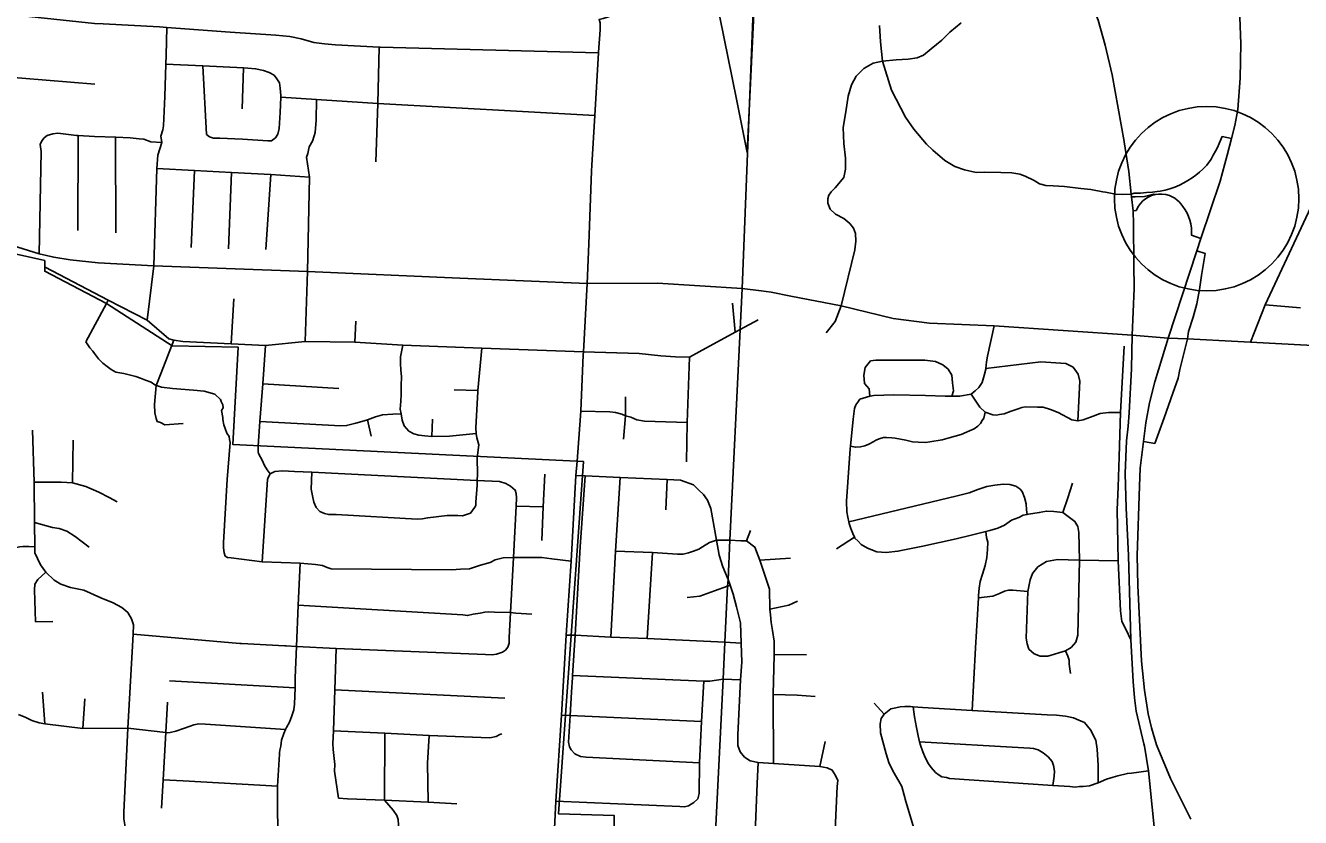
# Model space of a CAD drawing. Extents: x 1659811 to 1934326, y 644115 to 934867.
# Drawn here: x 1810064 to 1820440, y 743901 to 750346 of the extents above; entities that cross this region are included whole.
import ezdxf

# ---------------------------------------------------------------- set-up
doc = ezdxf.new("R2010")
doc.units = 0
for name, color, linetype in [('Default', 7, 'Continuous'), ('GM_X_City_Street', 7, 'Continuous'), ('GM_X_Corporation', 7, 'Continuous'), ('GM_X_Interchange_Ramps', 7, 'Continuous'), ('GM_X_State_Route', 7, 'Continuous'), ('GM_X_Township', 7, 'Continuous')]:
    doc.layers.add(name, color=color, linetype=linetype)

msp = doc.modelspace()

# ---------------------------------------------------------------- linework, layer by layer
at = {"layer": 'Default'}
msp.add_circle((1819676, 748937), 750, dxfattribs=at)
at = {"layer": 'GM_X_City_Street'}
for points in [[(1814728, 750130), (1814740, 750312), (1814740, 750368), (1814732, 750396), (1814766, 750404), (1814809, 750416), (1814831, 750424), (1814855, 750445), (1814965, 750732), (1815046, 750979), (1815068, 751034), (1815196, 751355), (1815303, 751624), (1815364, 751842), (1815379, 751999)], [(1809833, 750432), (1809845, 750433), (1810040, 750424), (1810626, 750362), (1810696, 750359), (1811155, 750335), (1811215, 750330), (1811728, 750292), (1812100, 750268), (1812214, 750258), (1812308, 750238), (1812409, 750208), (1812497, 750196), (1812587, 750190), (1812943, 750170), (1812949, 750169), (1814728, 750125)], [(1819004, 749401), (1818907, 749944), (1818849, 750187), (1818792, 750389), (1818770, 750453)], [(1811054, 747948), (1811109, 748391), (1811132, 749182), (1811140, 749292), (1811172, 749394), (1811164, 749447), (1811182, 749497), (1811188, 749531), (1811197, 749768), (1811206, 750032), (1811209, 750104), (1811215, 750330)], [(1816701, 748066), (1816814, 748520), (1816822, 748592), (1816818, 748654), (1816801, 748697), (1816771, 748736), (1816723, 748775), (1816656, 748810), (1816612, 748852), (1816592, 748901), (1816592, 748936), (1816600, 748965), (1816621, 748993), (1816653, 749026), (1816723, 749110), (1816736, 749177), (1816736, 749266), (1816723, 749386), (1816718, 749516), (1816740, 749645), (1816758, 749770), (1816785, 749863), (1816825, 749935), (1816887, 749997), (1816963, 750039), (1817039, 750057), (1817148, 750068), (1817246, 750073), (1817320, 750082), (1817371, 750106), (1817433, 750157), (1817520, 750226), (1817587, 750291), (1817678, 750369)], [(1817014, 750347), (1817023, 750213), (1817039, 750057), (1817110, 749819), (1817226, 749600), (1817293, 749502), (1817395, 749381), (1817449, 749333), (1817544, 749249), (1817627, 749199), (1817705, 749172), (1817801, 749150), (1817868, 749153), (1818002, 749151), (1818090, 749146), (1818155, 749136), (1818199, 749120), (1818273, 749085), (1818317, 749059), (1818368, 749045), (1818427, 749041), (1818519, 749035), (1818651, 749021), (1818734, 749011), (1818832, 748992), (1818852, 748989)], [(1812916, 749238), (1812930, 749711), (1812943, 750170)], [(1814671, 749162), (1814673, 749209), (1814697, 749613), (1814728, 750125), (1814728, 750130)], [(1811206, 750032), (1811507, 750018), (1811838, 750001), (1811872, 750000), (1811936, 749994), (1812000, 749980), (1812048, 749964), (1812088, 749941)], [(1811536, 749459), (1811507, 750018)], [(1811828, 749667), (1811838, 750001)], [(1809832, 749935), (1810629, 749868)], [(1812097, 749431), (1812117, 749461), (1812127, 749509), (1812135, 749639), (1812141, 749763), (1812141, 749777), (1812135, 749837), (1812130, 749881), (1812108, 749913), (1812088, 749941)], [(1812141, 749763), (1812433, 749745), (1812930, 749711), (1814697, 749613)], [(1812339, 747775), (1812359, 748344), (1812374, 749111), (1812351, 749274), (1812361, 749306), (1812371, 749360), (1812399, 749406), (1812413, 749448), (1812421, 749476), (1812429, 749577), (1812433, 749745)], [(1810215, 749432), (1810239, 749452), (1810287, 749466), (1810327, 749470), (1810371, 749464), (1810479, 749452), (1810493, 749451), (1810625, 749444), (1810795, 749438), (1810799, 749437), (1810915, 749431), (1810990, 749423), (1811028, 749421), (1811084, 749399), (1811172, 749394)], [(1811536, 749459), (1811560, 749441), (1811594, 749429), (1811644, 749429), (1811831, 749421), (1812037, 749409), (1812067, 749407), (1812097, 749431)], [(1810174, 748489), (1810192, 749320), (1810183, 749378), (1810197, 749408), (1810215, 749432)], [(1810490, 748677), (1810493, 749451)], [(1810799, 748659), (1810795, 749438)], [(1819071, 747825), (1819085, 748206), (1819083, 748404), (1819081, 748729), (1819078, 748838), (1819065, 748952), (1819063, 748974), (1819042, 749157), (1819004, 749399), (1819004, 749401)], [(1811132, 749182), (1811438, 749166), (1811740, 749151), (1812061, 749135), (1812374, 749111)], [(1811411, 748539), (1811438, 749166)], [(1811717, 748529), (1811740, 749151)], [(1814647, 748569), (1814671, 749162)], [(1812020, 748523), (1812061, 749135)], [(1818852, 748989), (1818934, 748974), (1818993, 748970), (1819063, 748974)], [(1820034, 747770), (1820152, 748072), (1820542, 748908), (1820562, 748940), (1820582, 748958), (1820646, 748999)], [(1809791, 748613), (1809793, 748612), (1809959, 748555), (1810088, 748514), (1810174, 748489), (1810293, 748461), (1810426, 748440), (1810656, 748415), (1811109, 748391), (1812359, 748344), (1813598, 748289), (1814634, 748246), (1815206, 748249), (1815895, 748206), (1816051, 748187)], [(1814603, 747665), (1814604, 747690), (1814634, 748246), (1814647, 748569)], [(1810225, 748379), (1810737, 748112), (1811054, 747948), (1811231, 747796), (1811270, 747786), (1811343, 747776), (1811738, 747757), (1812016, 747743), (1812339, 747775), (1812745, 747769), (1813134, 747745), (1813778, 747721), (1814604, 747690), (1815057, 747676), (1815235, 747659), (1815354, 747649), (1815467, 747646), (1815545, 747690), (1815839, 747851), (1815879, 747872), (1816026, 747952)], [(1810555, 747772), (1810722, 748085), (1810737, 748112)], [(1811738, 747757), (1811760, 748122)], [(1816051, 748187), (1816132, 748177), (1816293, 748144), (1816701, 748066), (1817126, 747961), (1817421, 747924), (1817947, 747902), (1819071, 747825)], [(1815839, 747851), (1815816, 748087)], [(1816580, 747846), (1816652, 747938), (1816701, 748066)], [(1820152, 748072), (1820439, 748048)], [(1812745, 747769), (1812751, 747939)], [(1817873, 747199), (1817831, 747240), (1817808, 747272), (1817760, 747345), (1817793, 747374), (1817823, 747400), (1817850, 747441), (1817866, 747497), (1817879, 747549), (1817880, 747556), (1817884, 747609), (1817892, 747654), (1817947, 747902)], [(1819036, 747085), (1819046, 747194), (1819065, 747551), (1819071, 747825)], [(1819071, 747825), (1819362, 747803), (1819520, 747797)], [(1811605, 747345), (1811517, 747371), (1811431, 747380), (1811261, 747391), (1811171, 747404), (1811139, 747414), (1811128, 747417), (1811115, 747421), (1811087, 747443), (1811041, 747461), (1810999, 747476), (1810961, 747490), (1810917, 747502), (1810863, 747515), (1810799, 747525), (1810761, 747546), (1810729, 747570), (1810693, 747598), (1810658, 747635), (1810626, 747677), (1810612, 747697), (1810588, 747722), (1810555, 747772)], [(1811346, 747108), (1811198, 747097), (1811162, 747115), (1811136, 747123), (1811126, 747149), (1811117, 747194), (1811113, 747262), (1811128, 747417), (1811168, 747521), (1811270, 747786)], [(1811957, 746922), (1811972, 747123), (1811994, 747430), (1812016, 747743)], [(1813184, 747044), (1813146, 747088), (1813130, 747134), (1813120, 747187), (1813114, 747224), (1813118, 747290), (1813120, 747344), (1813122, 747414), (1813124, 747490), (1813118, 747541), (1813116, 747597), (1813116, 747651), (1813134, 747745)], [(1813739, 746829), (1813753, 746933), (1813737, 746991), (1813731, 747027), (1813729, 747073), (1813744, 747368), (1813744, 747376), (1813778, 747721)], [(1818954, 746132), (1818947, 746406), (1818955, 746593), (1818963, 746836), (1818974, 747198), (1819004, 747736)], [(1819520, 747797), (1819931, 747776)], [(1819931, 747776), (1820034, 747770), (1820696, 747733), (1820733, 747730), (1821224, 747650), (1821240, 747649), (1821597, 747625), (1821847, 747609), (1822206, 747584), (1822520, 747563), (1822688, 747550), (1822788, 747542), (1822798, 747542)], [(1814558, 746873), (1814583, 747208), (1814603, 747665)], [(1815445, 746954), (1815448, 747116), (1815467, 747646)], [(1816935, 747329), (1816929, 747390), (1816892, 747433), (1816886, 747500), (1816898, 747562), (1816941, 747617)], [(1816941, 747617), (1816984, 747623), (1817382, 747623), (1817468, 747611), (1817529, 747586), (1817572, 747549), (1817603, 747500), (1817609, 747439), (1817615, 747372), (1817603, 747329)], [(1818628, 747129), (1818645, 747451), (1818630, 747510), (1818590, 747565), (1818531, 747595), (1818327, 747609), (1817880, 747556)], [(1811994, 747430), (1812615, 747393)], [(1813552, 747382), (1813744, 747376)], [(1811689, 746029), (1811680, 746055), (1811674, 746095), (1811676, 746138), (1811705, 746651), (1811728, 746952), (1811724, 746978), (1811720, 747002), (1811702, 747029), (1811690, 747067), (1811679, 747097), (1811669, 747139), (1811671, 747155), (1811660, 747214), (1811672, 747236), (1811670, 747260), (1811656, 747286), (1811650, 747304), (1811605, 747345)], [(1814946, 747170), (1814946, 747324)], [(1816991, 746064), (1816915, 746092), (1816865, 746123), (1816839, 746151), (1816812, 746174), (1816809, 746182), (1816796, 746212), (1816779, 746254), (1816767, 746294), (1816764, 746306), (1816757, 746344), (1816748, 746388), (1816745, 746474), (1816776, 746901), (1816778, 746923), (1816800, 747144), (1816807, 747208), (1816811, 747230), (1816820, 747260), (1816836, 747280), (1816854, 747305)], [(1816854, 747305), (1816907, 747323), (1816935, 747329), (1816967, 747334), (1817129, 747340), (1817389, 747334), (1817547, 747329), (1817603, 747329), (1817666, 747329), (1817760, 747345)], [(1811972, 747123), (1812629, 747088), (1812677, 747090), (1812751, 747110), (1812838, 747134), (1812847, 747137), (1812912, 747162), (1812968, 747178), (1813054, 747182), (1813120, 747187)], [(1814583, 747208), (1814819, 747201), (1814865, 747196), (1814916, 747182), (1814946, 747170), (1814989, 747159), (1815040, 747136), (1815100, 747127), (1815448, 747116)], [(1816778, 746923), (1816818, 746914), (1816858, 746918), (1816894, 746925), (1816928, 746939), (1816967, 746960), (1816983, 746972), (1817019, 746986), (1817047, 746993), (1817071, 746993), (1817115, 746991), (1817141, 746988), (1817227, 746973), (1817281, 746959), (1817329, 746956), (1817389, 746954), (1817423, 746957), (1817524, 746974), (1817580, 746991), (1817677, 747018), (1817745, 747047), (1817783, 747063), (1817814, 747086), (1817836, 747108), (1817848, 747132), (1817864, 747150), (1817873, 747199)], [(1817873, 747199), (1817935, 747177), (1817965, 747174), (1817991, 747180), (1818029, 747186), (1818086, 747207), (1818142, 747226), (1818172, 747238), (1818202, 747243), (1818299, 747239), (1818346, 747239), (1818405, 747222), (1818468, 747198), (1818580, 747137), (1818628, 747129), (1818672, 747137), (1818731, 747158), (1818809, 747188), (1818877, 747198), (1818974, 747198)], [(1812878, 747004), (1812847, 747137)], [(1813370, 747002), (1813376, 747142)], [(1814931, 746981), (1814946, 747170)], [(1819165, 744501), (1819102, 744766), (1819088, 744875), (1819079, 745008), (1819060, 745347), (1819039, 746033), (1819022, 746422), (1819014, 746701), (1819025, 746967), (1819036, 747085)], [(1810229, 745897), (1810186, 745956), (1810161, 746009), (1810141, 746056), (1810139, 746105), (1810137, 746302), (1810135, 746630), (1810122, 747053)], [(1810447, 746624), (1810453, 746971)], [(1813184, 747044), (1813224, 747024), (1813266, 747012), (1813314, 747007), (1813370, 747002), (1813374, 747001), (1813513, 747003), (1813731, 747027)], [(1812054, 746697), (1812030, 746731), (1812010, 746765), (1811989, 746808), (1811975, 746834), (1811961, 746864), (1811957, 746878), (1811957, 746922)], [(1814368, 743812), (1814380, 744033), (1814425, 744733), (1814465, 745385), (1814504, 745986), (1814542, 746684), (1814553, 746802), (1814558, 746873)], [(1815443, 746795), (1815445, 746954)], [(1813686, 746379), (1813720, 746427), (1813729, 746441), (1813729, 746467), (1813740, 746606), (1813740, 746644), (1813741, 746696), (1813739, 746829)], [(1811991, 745981), (1812033, 746653), (1812038, 746669), (1812054, 746697)], [(1812054, 746697), (1812094, 746717), (1812154, 746722), (1812252, 746717), (1812393, 746710), (1813736, 746644), (1813740, 746644), (1813921, 746635), (1813974, 746618), (1814012, 746598)], [(1812393, 746710), (1812389, 746574), (1812399, 746518), (1812410, 746467), (1812430, 746425), (1812458, 746391), (1812498, 746374), (1812532, 746366), (1812592, 746366), (1813251, 746328), (1813293, 746332), (1813337, 746340), (1813495, 746359), (1813582, 746358), (1813620, 746356), (1813686, 746379)], [(1814267, 746156), (1814277, 746429), (1814290, 746696)], [(1814514, 745039), (1814515, 745057), (1814537, 745385), (1814578, 746103), (1814617, 746681)], [(1814542, 746684), (1814617, 746681), (1814902, 746669), (1815286, 746653), (1815393, 746647), (1815501, 746607)], [(1814828, 745369), (1814866, 746068), (1814902, 746669)], [(1810135, 746630), (1810353, 746631), (1810447, 746624), (1810555, 746594), (1810660, 746549), (1810745, 746506), (1810811, 746469)], [(1813946, 745247), (1813969, 745263), (1813989, 745287), (1813999, 745319), (1814000, 745367), (1814010, 745568), (1814034, 746018), (1814056, 746435), (1814060, 746503), (1814058, 746537), (1814048, 746565), (1814012, 746598)], [(1815276, 746406), (1815286, 746653)], [(1815880, 744436), (1815861, 744486), (1815861, 744574), (1815882, 745022), (1815893, 745166), (1815889, 745319), (1815882, 745484), (1815851, 745616), (1815822, 745718), (1815799, 745791), (1815781, 745838), (1815740, 745942), (1815709, 746037), (1815688, 746157), (1815641, 746416), (1815614, 746483), (1815581, 746530), (1815544, 746564), (1815501, 746607)], [(1816764, 746306), (1817635, 746517), (1817744, 746542), (1817814, 746569), (1817888, 746594), (1817951, 746605), (1818019, 746615), (1818073, 746612), (1818123, 746597), (1818157, 746575), (1818175, 746553), (1818194, 746505), (1818207, 746453), (1818211, 746405), (1818216, 746367)], [(1818545, 746503), (1818584, 746622)], [(1818506, 746384), (1818545, 746503)], [(1814056, 746435), (1814277, 746429)], [(1816991, 746064), (1817067, 746057), (1817163, 746068), (1817366, 746109), (1817637, 746170), (1817760, 746200), (1817878, 746228), (1817912, 746236), (1817977, 746256), (1818031, 746279), (1818088, 746320), (1818148, 746343), (1818184, 746361), (1818216, 746367), (1818227, 746370), (1818313, 746383), (1818372, 746395), (1818432, 746390), (1818506, 746384)], [(1818528, 745257), (1818573, 745284), (1818611, 745327), (1818628, 745385), (1818640, 745996), (1818637, 746221), (1818628, 746270), (1818604, 746310), (1818506, 746384)], [(1810137, 746302), (1810284, 746260), (1810338, 746253), (1810400, 746230), (1810467, 746189), (1810581, 746101)], [(1814866, 746068), (1815165, 746058), (1815371, 746043), (1815415, 746045), (1815460, 746055), (1815501, 746068), (1815542, 746084), (1815572, 746103), (1815630, 746138), (1815688, 746157), (1815742, 746158), (1815796, 746157), (1815886, 746153), (1815932, 746152)], [(1815932, 746152), (1815963, 746237)], [(1816152, 744340), (1816148, 744901), (1816148, 744905), (1816156, 745221), (1816156, 745227), (1816157, 745337), (1816142, 745423), (1816133, 745487), (1816127, 745549), (1816120, 745597), (1816118, 745758), (1816040, 745995), (1815998, 746102), (1815932, 746152)], [(1816664, 746087), (1816809, 746182)], [(1817768, 744773), (1817796, 745281), (1817818, 745688), (1817820, 745708), (1817825, 745768), (1817834, 745822), (1817852, 745882), (1817873, 745953), (1817886, 746017), (1817893, 746083), (1817895, 746143), (1817884, 746181), (1817878, 746228)], [(1809799, 746044), (1809839, 746043), (1809878, 746051), (1809905, 746063), (1809943, 746079), (1809980, 746095), (1810015, 746104), (1810043, 746107), (1810091, 746106), (1810139, 746105)], [(1815123, 745358), (1815165, 746058)], [(1819060, 745347), (1819020, 745428), (1818987, 745497), (1818976, 745583), (1818957, 745990), (1818954, 746132)], [(1811689, 746029), (1811707, 746017), (1811737, 746013), (1811991, 745981), (1812299, 745970), (1812424, 745959), (1812482, 745951), (1812518, 745936), (1812550, 745926), (1813534, 745916), (1813605, 745923), (1813676, 745926), (1813767, 745954), (1813845, 745977), (1813886, 745999), (1813952, 746015), (1814032, 746018)], [(1812134, 744449), (1812141, 744481), (1812148, 744529), (1812165, 744585), (1812180, 744616), (1812188, 744633), (1812212, 744676), (1812231, 744728), (1812248, 744776), (1812253, 744824), (1812257, 744957), (1812259, 745038), (1812270, 745293), (1812284, 745628), (1812299, 745970)], [(1814032, 746018), (1814034, 746018), (1814043, 746018), (1814267, 746016), (1814347, 746006)], [(1814347, 746006), (1814504, 745986)], [(1816040, 745995), (1816289, 746012)], [(1818528, 745257), (1818383, 745213), (1818321, 745215), (1818272, 745233), (1818229, 745271), (1818214, 745315), (1818207, 745360), (1818222, 745741), (1818240, 745835), (1818260, 745886), (1818303, 745940), (1818372, 745984)], [(1818372, 745984), (1818461, 746000), (1818637, 745996)], [(1818637, 745996), (1818640, 745996), (1818957, 745990)], [(1810145, 745493), (1810137, 745754), (1810139, 745801), (1810165, 745838), (1810229, 745897)], [(1810874, 743686), (1810877, 743750), (1810878, 743785), (1810876, 743824), (1810864, 743890), (1810864, 743944), (1810897, 744628), (1810940, 745393), (1810942, 745470), (1810927, 745519), (1810897, 745568), (1810848, 745609), (1810776, 745648), (1810678, 745689), (1810539, 745750), (1810429, 745773), (1810351, 745801), (1810296, 745832), (1810229, 745897)], [(1815449, 745691), (1815552, 745703), (1815670, 745745)], [(1815670, 745745), (1815778, 745783), (1815799, 745791)], [(1817818, 745688), (1817935, 745701), (1817991, 745724), (1818031, 745744), (1818064, 745750), (1818098, 745750), (1818222, 745741)], [(1812284, 745628), (1813623, 745549), (1813661, 745544), (1813707, 745556), (1813763, 745564), (1813803, 745571), (1813831, 745575), (1813881, 745573), (1814010, 745568)], [(1816120, 745597), (1816275, 745629), (1816347, 745662)], [(1814010, 745568), (1814054, 745565), (1814054, 745565)], [(1814054, 745565), (1814184, 745555)], [(1810145, 745493), (1810286, 745495)], [(1810940, 745393), (1811809, 745318), (1811821, 745317)], [(1811821, 745317), (1812175, 745298), (1812184, 745297)], [(1814465, 745385), (1814537, 745385), (1814828, 745369), (1815123, 745358), (1815756, 745327), (1815889, 745319)], [(1812184, 745297), (1812270, 745293), (1812593, 745275), (1813806, 745228), (1813862, 745226), (1813898, 745229), (1813946, 745247)], [(1812610, 744058), (1812579, 744277), (1812580, 744331), (1812568, 744455), (1812565, 744504), (1812569, 744607), (1812581, 744941), (1812593, 745275)], [(1816156, 745227), (1816420, 745226)], [(1818568, 745074), (1818557, 745150), (1818557, 745182), (1818546, 745214), (1818528, 745257)], [(1811236, 745013), (1812257, 744957)], [(1814492, 744476), (1814483, 744515), (1814495, 744731), (1814506, 744922), (1814514, 745039)], [(1814515, 745057), (1815583, 745011), (1815634, 745011), (1815741, 745028), (1815882, 745022)], [(1815503, 744024), (1815534, 744053), (1815545, 744096), (1815550, 744346), (1815566, 744681), (1815583, 745011)], [(1810220, 744664), (1810203, 744921)], [(1812581, 744941), (1813965, 744872)], [(1816148, 744901), (1816343, 744897), (1816489, 744887)], [(1810531, 744624), (1810547, 744867)], [(1811171, 743976), (1811184, 744208), (1811205, 744592), (1811218, 744839)], [(1817052, 744743), (1816969, 744832)], [(1817052, 744743), (1817105, 744786), (1817147, 744794), (1817183, 744801), (1817221, 744805), (1817267, 744804), (1817287, 744802), (1817363, 744797), (1817768, 744773), (1818377, 744737), (1818453, 744734), (1818527, 744727), (1818593, 744713), (1818635, 744692), (1818681, 744674)], [(1817468, 744267), (1817434, 744307), (1817412, 744337), (1817389, 744385), (1817367, 744436), (1817348, 744490), (1817340, 744518), (1817327, 744566), (1817316, 744634), (1817299, 744720), (1817287, 744802)], [(1810008, 744739), (1810066, 744714), (1810114, 744690), (1810175, 744671), (1810220, 744664), (1810531, 744624), (1810897, 744628), (1811205, 744592), (1811216, 744591), (1811240, 744593), (1811288, 744603), (1811349, 744624), (1811403, 744644), (1811433, 744654), (1811475, 744662), (1811529, 744661), (1812180, 744616)], [(1814425, 744733), (1814495, 744731), (1815566, 744681)], [(1817219, 744063), (1817215, 744084), (1817196, 744152), (1817172, 744198), (1817125, 744275), (1817090, 744349), (1817067, 744419), (1817021, 744591), (1817019, 744663), (1817028, 744707), (1817052, 744743)], [(1812569, 744607), (1812987, 744587), (1813348, 744569), (1813842, 744549), (1813894, 744561), (1813925, 744577), (1813941, 744583)], [(1813086, 743580), (1813100, 743841), (1813096, 743885), (1813086, 743917), (1813057, 743962), (1812985, 744042), (1812987, 744587)], [(1818793, 744184), (1818793, 744323), (1818786, 744457), (1818773, 744531), (1818732, 744615), (1818681, 744674)], [(1813341, 744027), (1813336, 744344), (1813348, 744569)], [(1816529, 744316), (1816571, 744519)], [(1817340, 744518), (1818189, 744468), (1818237, 744465), (1818266, 744463), (1818305, 744452), (1818345, 744428), (1818387, 744394), (1818419, 744357), (1818430, 744325), (1818438, 744279), (1818435, 744237), (1818425, 744162)], [(1820012, 739903), (1819933, 740041), (1819880, 740151), (1819821, 740290), (1819789, 740392), (1819761, 740487), (1819729, 740619), (1819714, 740700), (1819708, 740716), (1819706, 740731), (1819613, 741157), (1819543, 741509), (1819461, 741950), (1819427, 742160), (1819349, 742757), (1819293, 743394), (1819202, 744281), (1819169, 744481), (1819165, 744501)], [(1812118, 743626), (1812115, 744157), (1812130, 744417), (1812130, 744427), (1812134, 744449)], [(1814492, 744476), (1814504, 744452), (1814533, 744418), (1814580, 744398), (1814627, 744393), (1815550, 744346)], [(1815880, 744436), (1815915, 744393), (1815960, 744363), (1816025, 744348), (1816152, 744340), (1816529, 744316), (1816588, 744305), (1816629, 744285), (1816656, 744244), (1816674, 744201)], [(1816018, 744178), (1816025, 744348)], [(1817468, 744267), (1817498, 744246), (1817522, 744232), (1817558, 744226), (1817583, 744219), (1818425, 744162), (1818563, 744152), (1818607, 744149), (1818641, 744153), (1818671, 744153), (1818723, 744158), (1818793, 744184), (1818860, 744214), (1818914, 744228), (1818954, 744239), (1819031, 744260), (1819065, 744262), (1819202, 744281)], [(1811184, 744208), (1811348, 744199), (1811348, 744199)], [(1811348, 744199), (1812115, 744157)], [(1815980, 743336), (1815987, 743441), (1816018, 744178)], [(1816587, 742831), (1816586, 742838), (1816586, 742843), (1816613, 743059), (1816631, 743397), (1816647, 743684), (1816670, 744152), (1816674, 744201)], [(1817443, 743222), (1817443, 743224), (1817392, 743309), (1817355, 743605), (1817222, 744050), (1817219, 744063)], [(1812610, 744058), (1812685, 744052), (1812985, 744042), (1813341, 744027), (1813573, 744012)], [(1814380, 744033), (1815390, 743990), (1815426, 743988), (1815458, 743995), (1815503, 744024)]]:
    msp.add_lwpolyline(points, dxfattribs=at)
at = {"layer": 'GM_X_Corporation'}
msp.add_lwpolyline([(1814858, 743741), (1814854, 743918), (1814401, 743931), (1814606, 746798), (1811751, 746937), (1811795, 747728), (1811257, 747739), (1810722, 748085), (1810221, 748346), (1810220, 748433), (1809917, 748503), (1809792, 748562), (1805306, 750790), (1805153, 750816), (1803782, 750969), (1802362, 751127), (1802386, 751643), (1802395, 752068), (1801904, 752081)], dxfattribs=at)
msp.add_lwpolyline([(1815938, 749313), (1816016, 750955), (1815906, 750958), (1815742, 750964), (1815723, 751085), (1815913, 751081), (1815947, 751700), (1815959, 751917), (1815874, 751921), (1815861, 751703), (1815700, 751709), (1815710, 751929), (1815407, 751926), (1815849, 749748)], close=True, dxfattribs=at)
at = {"layer": 'GM_X_Interchange_Ramps'}
for points in [[(1819879, 749427), (1819802, 749443), (1819778, 749385), (1819763, 749353), (1819748, 749323), (1819730, 749290), (1819712, 749259), (1819677, 749209), (1819645, 749177), (1819619, 749154), (1819589, 749129), (1819558, 749107), (1819524, 749085), (1819489, 749065), (1819454, 749048), (1819416, 749032), (1819376, 749018), (1819338, 749007), (1819297, 748998), (1819273, 748995), (1819234, 748990), (1819186, 748986), (1819137, 748983), (1819085, 748982), (1819063, 748974)], [(1819065, 748952), (1819095, 748952), (1819171, 748956), (1819246, 748975), (1819248, 748969)], [(1819078, 748838), (1819102, 748840), (1819121, 748875), (1819137, 748899), (1819157, 748919), (1819178, 748937), (1819199, 748950), (1819227, 748963), (1819248, 748969), (1819257, 748971), (1819285, 748975), (1819312, 748975), (1819344, 748971), (1819373, 748963), (1819396, 748952), (1819417, 748940), (1819437, 748925), (1819451, 748911), (1819465, 748896), (1819483, 748873), (1819502, 748847), (1819518, 748818), (1819529, 748792), (1819540, 748761), (1819547, 748731), (1819552, 748697), (1819553, 748639), (1819629, 748613)], [(1819520, 747797), (1819529, 747856), (1819567, 747972), (1819595, 748081), (1819619, 748197), (1819635, 748311), (1819664, 748490), (1819595, 748513)], [(1819161, 746960), (1819254, 746945), (1819330, 747154), (1819400, 747354), (1819444, 747477), (1819459, 747548), (1819507, 747742), (1819520, 747797)]]:
    msp.add_lwpolyline(points, dxfattribs=at)
at = {"layer": 'GM_X_State_Route'}
msp.add_lwpolyline([(1819548, 743887), (1819383, 744218), (1819268, 744493), (1819228, 744630), (1819200, 744744), (1819169, 744936), (1819145, 745174), (1819117, 745790), (1819111, 746033), (1819130, 746598), (1819136, 746745), (1819161, 746960), (1819181, 747114), (1819212, 747276), (1819254, 747447), (1819313, 747641), (1819362, 747803), (1819595, 748513), (1819629, 748613), (1819786, 749080), (1819844, 749290), (1819879, 749427), (1819906, 749533), (1819930, 749662), (1819950, 749918), (1819953, 750197), (1819945, 750415)], dxfattribs=at)
at = {"layer": 'GM_X_Township'}
msp.add_lwpolyline([(1816216, 755700), (1816133, 753880), (1816126, 753823), (1816118, 753736), (1816045, 751981), (1815895, 748206), (1815879, 747872), (1815796, 746157), (1815781, 745838), (1815778, 745783), (1815756, 745327), (1815741, 745028), (1815664, 743456)], dxfattribs=at)

doc.saveas('drawing.dxf')
